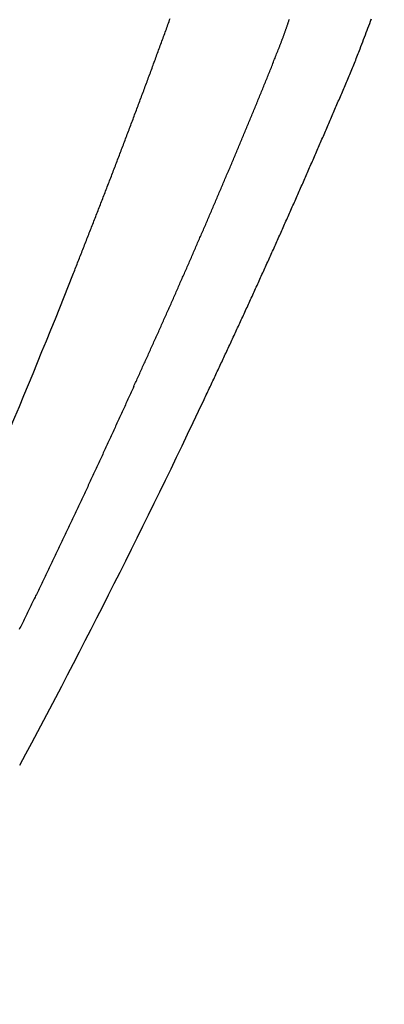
# Model space of a CAD drawing. Header units: millimetres. Extents: x 11979 to 23691, y 12825 to 41978.
# Tile 635 of 656: x 21631 to 21638, y 40468 to 40487. Entities that reach past the tile are written whole.
import ezdxf

# ---------------------------------------------------------------- set-up
doc = ezdxf.new("R2010")
doc.units = ezdxf.units.MM
for name, color, linetype in [('- niebieska cienka - izolacja', 120, 'Continuous'), ('-WYMIAR', 8, 'Continuous'), ('PROJEKTOWANE', 5, 'Continuous')]:
    doc.layers.add(name, color=color, linetype=linetype)
doc.styles.get("Standard").update_dxf_attribs({"font": 'arial.ttf'})
doc.dimstyles.new('CZA-KROPKA-50', dxfattribs={"dimtxt": 12, "dimasz": 1, "dimexe": 2, "dimexo": 25, "dimgap": 4, "dimtad": 1, "dimdec": 1, "dimrnd": 0.5, "dimzin": 9, "dimdsep": 46, "dimtxsty": 'Standard', "dimblk": 'CZA-KROPKA', "dimblk1": 'CZA-KROPKA', "dimblk2": 'CZA-KROPKA', "dimsah": 1, "dimcen": -20, "dimse1": 1, "dimse2": 1, "dimclrd": 8, "dimclre": 8, "dimclrt": 9, "dimadec": 0, "dimazin": 0, "dimtfac": 1, "dimtdec": 1, "dimtmove": 1, "dimatfit": 3, "dimldrblk": 'CZA-KROPKA', "dimfxl": 1, "dimtolj": 1, "dimtzin": 9, "dimarcsym": 0})

# ---------------------------------------------------------------- blocks, each defined once
blk = doc.blocks.new('CZA-KROPKA')
at = {"layer": '-WYMIAR', "linetype": 'ByBlock'}
for p, q in [((0, 10), (0, -10)), ((5, 0), (-5, 0))]:
    blk.add_line(p, q, dxfattribs=at)
at = {"layer": '-WYMIAR', "linetype": 'ByBlock', "const_width": 2.5}
blk.add_lwpolyline([(-1.25, 0, 1), (1.25, 0, 1)], format="xyb", close=True, dxfattribs=at)
blk = doc.blocks.new('*D1572')
at = {"layer": '-WYMIAR', "color": 8, "lineweight": -2}
blk.add_line((19929.268, 40021.685), (22203.268, 40021.685), dxfattribs=at)
at = {"layer": 'Defpoints', "color": 0}
for p in [(19928.268, 40529.341), (22204.268, 40500.341), (22204.268, 40021.685)]:
    blk.add_point(p, dxfattribs=at)
at = {"layer": '-WYMIAR', "color": 8, "lineweight": -2, "rotation": 180}
blk.add_blockref('CZA-KROPKA', (19928.268, 40021.685), dxfattribs=at)
at = {"layer": '-WYMIAR', "color": 8, "lineweight": -2}
blk.add_blockref('CZA-KROPKA', (22204.268, 40021.685), dxfattribs=at)
at = {"layer": '-WYMIAR', "color": 9, "insert": (21066.268, 40031.811), "char_height": 12, "attachment_point": 5}
blk.add_mtext('\\A1;2276', dxfattribs=at)
blk = doc.blocks.new('Pisuar NOVA PRO ze zintegrowanym ceramicznym sitkiem')
at = {"linetype": 'ByBlock'}
for points in [[(0.04852, -0.28026, 0.01172), (0.07636, -0.21453)], [(0.06634, -0.30694, 0.013056), (0.10108, -0.23803)]]:
    blk.add_lwpolyline(points, format="xyb", dxfattribs=at)
for points in [[(0.13047, -0.17197, 0), (0.13063, -0.17154, 0), (0.1308, -0.1711, 0), (0.13097, -0.17066, 0), (0.13113, -0.17023, 0), (0.1313, -0.16979, 0), (0.13146, -0.16936, 0), (0.13163, -0.16892, 0), (0.13179, -0.16848, 0), (0.13195, -0.16805, 0), (0.13211, -0.16761, 0), (0.13227, -0.16717, 0), (0.13243, -0.16673, 0), (0.13259, -0.1663, 0)], [(0.07635, -0.21453, 0), (0.07646, -0.21425, 0), (0.07658, -0.21397, 0), (0.07669, -0.21369, 0), (0.0768, -0.21341, 0), (0.07691, -0.21312, 0), (0.07702, -0.21284, 0), (0.07713, -0.21256, 0), (0.07724, -0.21228, 0), (0.07735, -0.212, 0), (0.07746, -0.21172, 0), (0.07758, -0.21144, 0), (0.07769, -0.21116, 0), (0.0778, -0.21088, 0), (0.07791, -0.2106, 0), (0.07802, -0.21032, 0), (0.07813, -0.21004, 0), (0.07824, -0.20975, 0), (0.07835, -0.20947, 0), (0.07846, -0.20919, 0), (0.07857, -0.20891, 0), (0.07868, -0.20863, 0), (0.07879, -0.20835, 0), (0.0789, -0.20807, 0), (0.07901, -0.20779, 0), (0.07912, -0.20751, 0), (0.07923, -0.20722, 0), (0.07934, -0.20694, 0), (0.07945, -0.20666, 0), (0.07956, -0.20638, 0), (0.07967, -0.2061, 0), (0.07978, -0.20582, 0), (0.07989, -0.20554, 0), (0.08, -0.20526, 0), (0.08011, -0.20498, 0), (0.08022, -0.20469, 0), (0.08033, -0.20441, 0), (0.08044, -0.20413, 0), (0.08055, -0.20385, 0), (0.08066, -0.20357, 0), (0.08077, -0.20329, 0), (0.08088, -0.20301, 0), (0.08099, -0.20272, 0), (0.0811, -0.20244, 0), (0.08121, -0.20216, 0), (0.08132, -0.20188, 0), (0.08143, -0.2016, 0), (0.08154, -0.20132, 0), (0.08165, -0.20103, 0), (0.08175, -0.20075, 0), (0.08186, -0.20047, 0), (0.08197, -0.20019, 0), (0.08208, -0.19991, 0), (0.08219, -0.19963, 0), (0.0823, -0.19934, 0), (0.08241, -0.19906, 0), (0.08252, -0.19878, 0), (0.08263, -0.1985, 0), (0.08273, -0.19822, 0), (0.08284, -0.19794, 0), (0.08295, -0.19765, 0), (0.08306, -0.19737, 0), (0.08317, -0.19709, 0), (0.08328, -0.19681, 0), (0.08338, -0.19653, 0), (0.08349, -0.19625, 0), (0.0836, -0.19596, 0), (0.08371, -0.19568, 0), (0.08382, -0.1954, 0), (0.08393, -0.19512, 0), (0.08403, -0.19484, 0), (0.08414, -0.19455, 0), (0.08425, -0.19427, 0), (0.08436, -0.19399, 0), (0.08446, -0.19371, 0), (0.08457, -0.19343, 0), (0.08468, -0.19314, 0), (0.08479, -0.19286, 0), (0.0849, -0.19258, 0), (0.085, -0.1923, 0), (0.08511, -0.19201, 0), (0.08522, -0.19173, 0), (0.08533, -0.19145, 0), (0.08543, -0.19117, 0), (0.08554, -0.19089, 0), (0.08565, -0.1906, 0), (0.08575, -0.19032, 0), (0.08586, -0.19004, 0), (0.08597, -0.18976, 0), (0.08608, -0.18947, 0), (0.08618, -0.18919, 0), (0.08629, -0.18891, 0), (0.0864, -0.18863, 0), (0.0865, -0.18834, 0), (0.08661, -0.18806, 0), (0.08672, -0.18778, 0), (0.08682, -0.1875, 0), (0.08693, -0.18721, 0), (0.08704, -0.18693, 0), (0.08714, -0.18665, 0), (0.08725, -0.18637, 0), (0.08736, -0.18608, 0), (0.08746, -0.1858, 0), (0.08757, -0.18552, 0), (0.08768, -0.18524, 0), (0.08778, -0.18495, 0), (0.08789, -0.18467, 0), (0.08799, -0.18439, 0), (0.0881, -0.18411, 0), (0.08821, -0.18382, 0), (0.08831, -0.18354, 0), (0.08842, -0.18326, 0), (0.08852, -0.18297, 0), (0.08863, -0.18269, 0), (0.08874, -0.18241, 0), (0.08884, -0.18213, 0), (0.08895, -0.18184, 0), (0.08905, -0.18156, 0), (0.08916, -0.18128, 0), (0.08926, -0.18099, 0), (0.08937, -0.18071, 0), (0.08948, -0.18043, 0), (0.08958, -0.18015, 0), (0.08969, -0.17986, 0), (0.08979, -0.17958, 0), (0.0899, -0.1793, 0), (0.09, -0.17901, 0), (0.09011, -0.17873, 0), (0.09021, -0.17845, 0), (0.09032, -0.17816, 0), (0.09042, -0.17788, 0), (0.09053, -0.1776, 0), (0.09063, -0.17731, 0), (0.09074, -0.17703, 0), (0.09084, -0.17675, 0), (0.09095, -0.17647, 0), (0.09105, -0.17618, 0), (0.09116, -0.1759, 0), (0.09126, -0.17562, 0), (0.09137, -0.17533, 0), (0.09147, -0.17505, 0), (0.09157, -0.17477, 0), (0.09168, -0.17448, 0), (0.09178, -0.1742, 0), (0.09189, -0.17392, 0), (0.09199, -0.17363, 0), (0.0921, -0.17335, 0), (0.0922, -0.17307, 0), (0.0923, -0.17278, 0), (0.09241, -0.1725, 0), (0.09251, -0.17222, 0), (0.09262, -0.17193, 0), (0.09272, -0.17165, 0), (0.09282, -0.17136, 0), (0.09293, -0.17108, 0), (0.09303, -0.1708, 0), (0.09314, -0.17051, 0), (0.09324, -0.17023, 0), (0.09334, -0.16995, 0), (0.09345, -0.16966, 0), (0.09355, -0.16938, 0), (0.09365, -0.1691, 0), (0.09376, -0.16881, 0), (0.09386, -0.16853, 0), (0.09396, -0.16824, 0), (0.09407, -0.16796, 0), (0.09417, -0.16768, 0), (0.09427, -0.16739, 0), (0.09438, -0.16711, 0), (0.09448, -0.16683, 0), (0.09458, -0.16654, 0), (0.09468, -0.16626, 0)], [(0.13244, -0.16645, 0), (0.13242, -0.16653, 0)], [(0.11514, -0.17193, 0), (0.11519, -0.17181, 0), (0.11523, -0.17169, 0), (0.11528, -0.17158, 0), (0.11532, -0.17146, 0), (0.11537, -0.17134, 0), (0.11541, -0.17123, 0), (0.11546, -0.17111, 0), (0.1155, -0.17099, 0), (0.11555, -0.17088, 0), (0.11559, -0.17076, 0), (0.11564, -0.17064, 0), (0.11568, -0.17052, 0), (0.11573, -0.17041, 0), (0.11577, -0.17029, 0), (0.11581, -0.17017, 0), (0.11586, -0.17006, 0), (0.1159, -0.16994, 0), (0.11594, -0.16982, 0), (0.11599, -0.1697, 0), (0.11603, -0.16959, 0), (0.11607, -0.16947, 0), (0.11612, -0.16935, 0), (0.11616, -0.16923, 0), (0.1162, -0.16912, 0), (0.11624, -0.169, 0), (0.11629, -0.16888, 0), (0.11633, -0.16876, 0), (0.11637, -0.16864, 0), (0.11641, -0.16853, 0), (0.11645, -0.16841, 0), (0.11649, -0.16829, 0), (0.11654, -0.16817, 0), (0.11658, -0.16805, 0), (0.11662, -0.16793, 0), (0.11666, -0.16782, 0), (0.1167, -0.1677, 0), (0.11674, -0.16758, 0), (0.11678, -0.16746, 0), (0.11682, -0.16734, 0), (0.11686, -0.16722, 0), (0.1169, -0.16711, 0), (0.11694, -0.16699, 0), (0.11698, -0.16687, 0), (0.11702, -0.16675, 0), (0.11706, -0.16663, 0), (0.1171, -0.16651, 0), (0.11714, -0.16639, 0)], [(0.08782, -0.23561, 0), (0.08793, -0.23536, 0), (0.08804, -0.23511, 0), (0.08815, -0.23486, 0), (0.08827, -0.23462, 0), (0.08838, -0.23437, 0), (0.08849, -0.23412, 0), (0.0886, -0.23388, 0), (0.08872, -0.23363, 0), (0.08883, -0.23338, 0), (0.08894, -0.23313, 0), (0.08905, -0.23289, 0), (0.08917, -0.23264, 0), (0.08928, -0.23239, 0), (0.08939, -0.23214, 0), (0.0895, -0.2319, 0), (0.08962, -0.23165, 0), (0.08973, -0.2314, 0), (0.08984, -0.23115, 0), (0.08995, -0.23091, 0), (0.09006, -0.23066, 0), (0.09018, -0.23041, 0), (0.09029, -0.23016, 0), (0.0904, -0.22991, 0), (0.09051, -0.22967, 0), (0.09062, -0.22942, 0), (0.09073, -0.22917, 0), (0.09085, -0.22892, 0), (0.09096, -0.22868, 0), (0.09107, -0.22843, 0), (0.09118, -0.22818, 0), (0.09129, -0.22793, 0), (0.0914, -0.22768, 0), (0.09152, -0.22744, 0), (0.09163, -0.22719, 0), (0.09174, -0.22694, 0), (0.09185, -0.22669, 0), (0.09196, -0.22644, 0), (0.09207, -0.2262, 0), (0.09218, -0.22595, 0), (0.09229, -0.2257, 0), (0.09241, -0.22545, 0), (0.09252, -0.2252, 0), (0.09263, -0.22496, 0), (0.09274, -0.22471, 0), (0.09285, -0.22446, 0), (0.09296, -0.22421, 0), (0.09307, -0.22396, 0), (0.09318, -0.22372, 0), (0.09329, -0.22347, 0), (0.0934, -0.22322, 0), (0.09351, -0.22297, 0), (0.09362, -0.22272, 0), (0.09373, -0.22247, 0), (0.09385, -0.22223, 0), (0.09396, -0.22198, 0), (0.09407, -0.22173, 0), (0.09418, -0.22148, 0), (0.09429, -0.22123, 0), (0.0944, -0.22098, 0), (0.09451, -0.22074, 0), (0.09462, -0.22049, 0), (0.09473, -0.22024, 0), (0.09484, -0.21999, 0), (0.09495, -0.21974, 0), (0.09506, -0.21949, 0), (0.09517, -0.21925, 0), (0.09528, -0.219, 0), (0.09539, -0.21875, 0), (0.0955, -0.2185, 0), (0.09561, -0.21825, 0), (0.09572, -0.218, 0), (0.09583, -0.21775, 0), (0.09594, -0.21751, 0), (0.09605, -0.21726, 0), (0.09616, -0.21701, 0), (0.09627, -0.21676, 0), (0.09638, -0.21651, 0), (0.09649, -0.21626, 0), (0.09659, -0.21601, 0), (0.0967, -0.21576, 0), (0.09681, -0.21552, 0), (0.09692, -0.21527, 0), (0.09703, -0.21502, 0), (0.09714, -0.21477, 0), (0.09725, -0.21452, 0), (0.09736, -0.21427, 0), (0.09747, -0.21402, 0), (0.09758, -0.21377, 0), (0.09769, -0.21352, 0), (0.0978, -0.21328, 0), (0.0979, -0.21303, 0), (0.09801, -0.21278, 0), (0.09812, -0.21253, 0), (0.09823, -0.21228, 0), (0.09834, -0.21203, 0), (0.09845, -0.21178, 0), (0.09856, -0.21153, 0), (0.09867, -0.21128, 0), (0.09877, -0.21103, 0), (0.09888, -0.21079, 0), (0.09899, -0.21054, 0), (0.0991, -0.21029, 0), (0.09921, -0.21004, 0), (0.09932, -0.20979, 0), (0.09943, -0.20954, 0), (0.09953, -0.20929, 0), (0.09964, -0.20904, 0), (0.09975, -0.20879, 0), (0.09986, -0.20854, 0), (0.09997, -0.20829, 0), (0.10007, -0.20804, 0), (0.10018, -0.20779, 0), (0.10029, -0.20754, 0), (0.1004, -0.2073, 0), (0.10051, -0.20705, 0), (0.10061, -0.2068, 0), (0.10072, -0.20655, 0), (0.10083, -0.2063, 0), (0.10094, -0.20605, 0), (0.10105, -0.2058, 0), (0.10115, -0.20555, 0), (0.10126, -0.2053, 0), (0.10137, -0.20505, 0), (0.10148, -0.2048, 0), (0.10158, -0.20455, 0), (0.10169, -0.2043, 0), (0.1018, -0.20405, 0), (0.10191, -0.2038, 0), (0.10201, -0.20355, 0), (0.10212, -0.2033, 0), (0.10223, -0.20305, 0), (0.10234, -0.2028, 0), (0.10244, -0.20255, 0), (0.10255, -0.2023, 0), (0.10266, -0.20205, 0), (0.10276, -0.2018, 0), (0.10287, -0.20155, 0), (0.10298, -0.2013, 0), (0.10308, -0.20105, 0), (0.10319, -0.2008, 0), (0.1033, -0.20055, 0), (0.10341, -0.2003, 0), (0.10351, -0.20005, 0), (0.10362, -0.1998, 0), (0.10373, -0.19955, 0), (0.10383, -0.1993, 0), (0.10394, -0.19905, 0), (0.10404, -0.1988, 0), (0.10415, -0.19855, 0), (0.10426, -0.1983, 0), (0.10436, -0.19805, 0), (0.10447, -0.1978, 0), (0.10458, -0.19755, 0), (0.10468, -0.1973, 0), (0.10479, -0.19705, 0), (0.1049, -0.1968, 0), (0.105, -0.19655, 0), (0.10511, -0.1963, 0), (0.10521, -0.19605, 0), (0.10532, -0.1958, 0), (0.10543, -0.19555, 0), (0.10553, -0.1953, 0), (0.10564, -0.19505, 0), (0.10574, -0.1948, 0), (0.10585, -0.19455, 0), (0.10596, -0.1943, 0), (0.10606, -0.19405, 0), (0.10617, -0.1938, 0), (0.10627, -0.19355, 0), (0.10638, -0.1933, 0), (0.10648, -0.19305, 0), (0.10659, -0.1928, 0), (0.10669, -0.19255, 0), (0.1068, -0.1923, 0), (0.1069, -0.19205, 0), (0.10701, -0.1918, 0), (0.10712, -0.19155, 0), (0.10722, -0.1913, 0), (0.10733, -0.19105, 0), (0.10743, -0.19079, 0), (0.10754, -0.19054, 0), (0.10764, -0.19029, 0), (0.10775, -0.19004, 0), (0.10785, -0.18979, 0), (0.10796, -0.18954, 0), (0.10806, -0.18929, 0), (0.10817, -0.18904, 0), (0.10827, -0.18879, 0), (0.10838, -0.18854, 0), (0.10848, -0.18829, 0), (0.10859, -0.18804, 0), (0.10869, -0.18779, 0), (0.10879, -0.18754, 0), (0.1089, -0.18728, 0), (0.109, -0.18703, 0), (0.10911, -0.18678, 0), (0.10921, -0.18653, 0), (0.10932, -0.18628, 0), (0.10942, -0.18603, 0), (0.10953, -0.18578, 0), (0.10963, -0.18553, 0), (0.10973, -0.18528, 0), (0.10984, -0.18503, 0), (0.10994, -0.18477, 0), (0.11005, -0.18452, 0), (0.11015, -0.18427, 0), (0.11025, -0.18402, 0), (0.11036, -0.18377, 0), (0.11046, -0.18352, 0), (0.11057, -0.18327, 0), (0.11067, -0.18302, 0), (0.11077, -0.18277, 0), (0.11088, -0.18251, 0), (0.11098, -0.18226, 0), (0.11108, -0.18201, 0), (0.11119, -0.18176, 0), (0.11129, -0.18151, 0), (0.11139, -0.18126, 0), (0.1115, -0.18101, 0), (0.1116, -0.18075, 0), (0.1117, -0.1805, 0), (0.1118, -0.18025, 0), (0.11191, -0.18, 0), (0.11201, -0.17975, 0), (0.11211, -0.1795, 0), (0.11221, -0.17924, 0), (0.11232, -0.17899, 0), (0.11242, -0.17874, 0), (0.11252, -0.17849, 0), (0.11262, -0.17824, 0), (0.11273, -0.17799, 0), (0.11283, -0.17773, 0), (0.11293, -0.17748, 0), (0.11303, -0.17723, 0), (0.11313, -0.17698, 0), (0.11323, -0.17673, 0), (0.11334, -0.17647, 0), (0.11344, -0.17622, 0), (0.11354, -0.17597, 0), (0.11364, -0.17572, 0), (0.11374, -0.17546, 0), (0.11384, -0.17521, 0), (0.11394, -0.17496, 0), (0.11404, -0.17471, 0), (0.11414, -0.17445, 0), (0.11424, -0.1742, 0), (0.11434, -0.17395, 0), (0.11444, -0.1737, 0), (0.11454, -0.17344, 0), (0.11464, -0.17319, 0), (0.11474, -0.17294, 0), (0.11484, -0.17269, 0), (0.11494, -0.17243, 0), (0.11504, -0.17218, 0), (0.11514, -0.17193, 0)], [(0.10108, -0.23803, 0), (0.10122, -0.23774, 0), (0.10135, -0.23744, 0), (0.10149, -0.23715, 0), (0.10163, -0.23686, 0), (0.10177, -0.23656, 0), (0.10191, -0.23627, 0), (0.10205, -0.23598, 0), (0.10219, -0.23568, 0), (0.10232, -0.23539, 0), (0.10246, -0.2351, 0), (0.1026, -0.2348, 0), (0.10274, -0.23451, 0), (0.10288, -0.23422, 0), (0.10301, -0.23392, 0), (0.10315, -0.23363, 0), (0.10329, -0.23334, 0), (0.10343, -0.23304, 0), (0.10356, -0.23275, 0), (0.1037, -0.23246, 0), (0.10384, -0.23216, 0), (0.10398, -0.23187, 0), (0.10411, -0.23157, 0), (0.10425, -0.23128, 0), (0.10439, -0.23099, 0), (0.10453, -0.23069, 0), (0.10466, -0.2304, 0), (0.1048, -0.23011, 0), (0.10494, -0.22981, 0), (0.10507, -0.22952, 0), (0.10521, -0.22922, 0), (0.10535, -0.22893, 0), (0.10549, -0.22864, 0), (0.10562, -0.22834, 0), (0.10576, -0.22805, 0), (0.1059, -0.22775, 0), (0.10603, -0.22746, 0), (0.10617, -0.22717, 0), (0.10631, -0.22687, 0), (0.10644, -0.22658, 0), (0.10658, -0.22628, 0), (0.10671, -0.22599, 0), (0.10685, -0.22569, 0), (0.10699, -0.2254, 0), (0.10712, -0.22511, 0), (0.10726, -0.22481, 0), (0.10739, -0.22452, 0), (0.10753, -0.22422, 0), (0.10767, -0.22393, 0), (0.1078, -0.22363, 0), (0.10794, -0.22334, 0), (0.10807, -0.22305, 0), (0.10821, -0.22275, 0), (0.10835, -0.22246, 0), (0.10848, -0.22216, 0), (0.10862, -0.22187, 0), (0.10875, -0.22157, 0), (0.10889, -0.22128, 0), (0.10902, -0.22098, 0), (0.10916, -0.22069, 0), (0.10929, -0.22039, 0), (0.10943, -0.2201, 0), (0.10956, -0.2198, 0), (0.1097, -0.21951, 0), (0.10983, -0.21921, 0), (0.10997, -0.21892, 0), (0.1101, -0.21862, 0), (0.11024, -0.21833, 0), (0.11037, -0.21803, 0), (0.11051, -0.21774, 0), (0.11064, -0.21744, 0), (0.11078, -0.21715, 0), (0.11091, -0.21685, 0), (0.11104, -0.21656, 0), (0.11118, -0.21626, 0), (0.11131, -0.21597, 0), (0.11145, -0.21567, 0), (0.11158, -0.21538, 0), (0.11172, -0.21508, 0), (0.11185, -0.21479, 0), (0.11198, -0.21449, 0), (0.11212, -0.2142, 0), (0.11225, -0.2139, 0), (0.11238, -0.21361, 0), (0.11252, -0.21331, 0), (0.11265, -0.21302, 0), (0.11279, -0.21272, 0), (0.11292, -0.21242, 0), (0.11305, -0.21213, 0), (0.11319, -0.21183, 0), (0.11332, -0.21154, 0), (0.11345, -0.21124, 0), (0.11359, -0.21095, 0), (0.11372, -0.21065, 0), (0.11385, -0.21036, 0), (0.11399, -0.21006, 0), (0.11412, -0.20976, 0), (0.11425, -0.20947, 0), (0.11438, -0.20917, 0), (0.11452, -0.20888, 0), (0.11465, -0.20858, 0), (0.11478, -0.20829, 0), (0.11492, -0.20799, 0), (0.11505, -0.20769, 0), (0.11518, -0.2074, 0), (0.11531, -0.2071, 0), (0.11545, -0.20681, 0), (0.11558, -0.20651, 0), (0.11571, -0.20621, 0), (0.11584, -0.20592, 0), (0.11598, -0.20562, 0), (0.11611, -0.20533, 0), (0.11624, -0.20503, 0), (0.11637, -0.20473, 0), (0.1165, -0.20444, 0), (0.11664, -0.20414, 0), (0.11677, -0.20384, 0), (0.1169, -0.20355, 0), (0.11703, -0.20325, 0), (0.11716, -0.20296, 0), (0.11729, -0.20266, 0), (0.11743, -0.20236, 0), (0.11756, -0.20207, 0), (0.11769, -0.20177, 0), (0.11782, -0.20147, 0), (0.11795, -0.20118, 0), (0.11808, -0.20088, 0), (0.11821, -0.20058, 0), (0.11834, -0.20029, 0), (0.11848, -0.19999, 0), (0.11861, -0.19969, 0), (0.11874, -0.1994, 0), (0.11887, -0.1991, 0), (0.119, -0.1988, 0), (0.11913, -0.19851, 0), (0.11926, -0.19821, 0), (0.11939, -0.19791, 0), (0.11952, -0.19762, 0), (0.11965, -0.19732, 0), (0.11978, -0.19702, 0), (0.11991, -0.19673, 0), (0.12004, -0.19643, 0), (0.12017, -0.19613, 0), (0.1203, -0.19584, 0), (0.12043, -0.19554, 0), (0.12056, -0.19524, 0), (0.12069, -0.19494, 0), (0.12082, -0.19465, 0), (0.12095, -0.19435, 0), (0.12108, -0.19405, 0), (0.12121, -0.19376, 0), (0.12134, -0.19346, 0), (0.12147, -0.19316, 0), (0.1216, -0.19286, 0), (0.12173, -0.19257, 0), (0.12186, -0.19227, 0), (0.12199, -0.19197, 0), (0.12212, -0.19168, 0), (0.12225, -0.19138, 0), (0.12238, -0.19108, 0), (0.12251, -0.19078, 0), (0.12264, -0.19049, 0), (0.12277, -0.19019, 0), (0.1229, -0.18989, 0), (0.12303, -0.18959, 0), (0.12315, -0.1893, 0), (0.12328, -0.189, 0), (0.12341, -0.1887, 0), (0.12354, -0.1884, 0), (0.12367, -0.18811, 0), (0.1238, -0.18781, 0), (0.12393, -0.18751, 0), (0.12406, -0.18721, 0), (0.12418, -0.18692, 0), (0.12431, -0.18662, 0), (0.12444, -0.18632, 0), (0.12457, -0.18602, 0), (0.1247, -0.18572, 0), (0.12483, -0.18543, 0), (0.12495, -0.18513, 0), (0.12508, -0.18483, 0), (0.12521, -0.18453, 0), (0.12534, -0.18423, 0), (0.12547, -0.18394, 0), (0.12559, -0.18364, 0), (0.12572, -0.18334, 0), (0.12585, -0.18304, 0), (0.12598, -0.18275, 0), (0.1261, -0.18245, 0), (0.12623, -0.18215, 0), (0.12636, -0.18185, 0), (0.12649, -0.18155, 0), (0.12662, -0.18125, 0), (0.12674, -0.18096, 0), (0.12687, -0.18066, 0), (0.127, -0.18036, 0), (0.12713, -0.18006, 0), (0.12725, -0.17976, 0), (0.12738, -0.17947, 0), (0.12751, -0.17917, 0), (0.12763, -0.17887, 0), (0.12776, -0.17857, 0), (0.12789, -0.17827, 0), (0.12801, -0.17797, 0), (0.12814, -0.17767, 0), (0.12827, -0.17738, 0), (0.12839, -0.17708, 0), (0.12852, -0.17678, 0), (0.12864, -0.17648, 0), (0.12877, -0.17618, 0), (0.12889, -0.17588, 0), (0.12902, -0.17558, 0), (0.12914, -0.17528, 0), (0.12926, -0.17498, 0), (0.12939, -0.17468, 0), (0.12951, -0.17438, 0), (0.12963, -0.17408, 0), (0.12975, -0.17378, 0), (0.12987, -0.17348, 0), (0.12999, -0.17318, 0), (0.13011, -0.17288, 0), (0.13023, -0.17257, 0), (0.13035, -0.17227, 0), (0.13047, -0.17197, 0)], [(0.08782, -0.23561, 0), (0.08769, -0.23587, 0), (0.08757, -0.23614, 0), (0.08745, -0.2364, 0), (0.08733, -0.23667, 0), (0.08721, -0.23694, 0), (0.08709, -0.2372, 0), (0.08697, -0.23747, 0), (0.08684, -0.23773, 0), (0.08672, -0.238, 0), (0.0866, -0.23827, 0), (0.08648, -0.23853, 0), (0.08636, -0.2388, 0), (0.08624, -0.23906, 0), (0.08612, -0.23933, 0), (0.08599, -0.23959, 0), (0.08587, -0.23986, 0), (0.08575, -0.24013, 0), (0.08563, -0.24039, 0), (0.08551, -0.24066, 0), (0.08539, -0.24092, 0), (0.08526, -0.24119, 0), (0.08514, -0.24145, 0), (0.08502, -0.24172, 0), (0.0849, -0.24199, 0), (0.08478, -0.24225, 0), (0.08466, -0.24252, 0), (0.08453, -0.24278, 0), (0.08441, -0.24305, 0), (0.08429, -0.24331, 0), (0.08417, -0.24358, 0), (0.08405, -0.24384, 0), (0.08392, -0.24411, 0), (0.0838, -0.24438, 0), (0.08368, -0.24464, 0), (0.08356, -0.24491, 0), (0.08344, -0.24517, 0), (0.08331, -0.24544, 0), (0.08319, -0.2457, 0), (0.08307, -0.24597, 0), (0.08295, -0.24623, 0), (0.08282, -0.2465, 0), (0.0827, -0.24677, 0), (0.08258, -0.24703, 0), (0.08246, -0.2473, 0), (0.08234, -0.24756, 0), (0.08221, -0.24783, 0), (0.08209, -0.24809, 0), (0.08197, -0.24836, 0), (0.08185, -0.24862, 0), (0.08172, -0.24889, 0), (0.0816, -0.24915, 0), (0.08148, -0.24942, 0), (0.08135, -0.24968, 0), (0.08123, -0.24995, 0), (0.08111, -0.25021, 0), (0.08099, -0.25048, 0), (0.08086, -0.25075, 0), (0.08074, -0.25101, 0), (0.08062, -0.25128, 0), (0.08049, -0.25154, 0), (0.08037, -0.25181, 0), (0.08025, -0.25207, 0), (0.08013, -0.25234, 0), (0.08, -0.2526, 0), (0.07988, -0.25287, 0), (0.07976, -0.25313, 0), (0.07963, -0.2534, 0), (0.07951, -0.25366, 0), (0.07939, -0.25393, 0), (0.07926, -0.25419, 0), (0.07914, -0.25446, 0), (0.07902, -0.25472, 0), (0.07889, -0.25499, 0), (0.07877, -0.25525, 0), (0.07865, -0.25552, 0), (0.07852, -0.25578, 0), (0.0784, -0.25605, 0), (0.07827, -0.25631, 0), (0.07815, -0.25657, 0), (0.07803, -0.25684, 0), (0.0779, -0.2571, 0), (0.07778, -0.25737, 0), (0.07765, -0.25763, 0), (0.07753, -0.2579, 0), (0.07741, -0.25816, 0), (0.07728, -0.25843, 0), (0.07716, -0.25869, 0), (0.07703, -0.25896, 0), (0.07691, -0.25922, 0), (0.07678, -0.25949, 0), (0.07666, -0.25975, 0), (0.07654, -0.26001, 0), (0.07641, -0.26028, 0), (0.07629, -0.26054, 0), (0.07616, -0.26081, 0), (0.07604, -0.26107, 0), (0.07591, -0.26134, 0), (0.07579, -0.2616, 0), (0.07566, -0.26186, 0), (0.07554, -0.26213, 0), (0.07541, -0.26239, 0), (0.07529, -0.26266, 0), (0.07516, -0.26292, 0), (0.07504, -0.26318, 0), (0.07491, -0.26345, 0), (0.07479, -0.26371, 0), (0.07466, -0.26398, 0), (0.07454, -0.26424, 0), (0.07441, -0.2645, 0), (0.07428, -0.26477, 0), (0.07416, -0.26503, 0), (0.07403, -0.2653, 0), (0.07391, -0.26556, 0), (0.07378, -0.26582, 0), (0.07366, -0.26609, 0), (0.07353, -0.26635, 0), (0.0734, -0.26662, 0), (0.07328, -0.26688, 0), (0.07315, -0.26714, 0), (0.07303, -0.26741, 0), (0.0729, -0.26767, 0), (0.07277, -0.26793, 0), (0.07265, -0.2682, 0), (0.07252, -0.26846, 0), (0.07239, -0.26872, 0), (0.07227, -0.26899, 0), (0.07214, -0.26925, 0), (0.07201, -0.26951, 0), (0.07189, -0.26978, 0), (0.07176, -0.27004, 0), (0.07163, -0.2703, 0), (0.07151, -0.27057, 0), (0.07138, -0.27083, 0), (0.07125, -0.27109, 0), (0.07113, -0.27136, 0), (0.071, -0.27162, 0), (0.07087, -0.27188, 0), (0.07075, -0.27215, 0), (0.07062, -0.27241, 0), (0.07049, -0.27267, 0), (0.07036, -0.27294, 0), (0.07024, -0.2732, 0), (0.07011, -0.27346, 0), (0.06998, -0.27373, 0), (0.06985, -0.27399, 0), (0.06973, -0.27425, 0), (0.0696, -0.27451, 0), (0.06947, -0.27478, 0), (0.06934, -0.27504, 0), (0.06922, -0.2753, 0), (0.06909, -0.27557, 0), (0.06896, -0.27583, 0), (0.06883, -0.27609, 0), (0.0687, -0.27635, 0), (0.06858, -0.27662, 0), (0.06845, -0.27688, 0), (0.06832, -0.27714, 0), (0.06819, -0.27741, 0), (0.06806, -0.27767, 0), (0.06794, -0.27793, 0), (0.06781, -0.27819, 0), (0.06768, -0.27846, 0), (0.06755, -0.27872, 0), (0.06742, -0.27898, 0), (0.06729, -0.27924, 0), (0.06716, -0.27951, 0), (0.06704, -0.27977, 0), (0.06691, -0.28003, 0), (0.06678, -0.28029, 0), (0.06665, -0.28056, 0), (0.06652, -0.28082, 0), (0.06639, -0.28108, 0), (0.06626, -0.28134, 0)]]:
    blk.add_polyline3d(points)

msp = doc.modelspace()

# ---------------------------------------------------------------- hatches: boundary and pattern name
at = {"layer": '- niebieska cienka - izolacja'}
h = msp.add_hatch(dxfattribs=at)
h.set_pattern_fill('ANSI31', color=5, scale=10)
h.set_pattern_definition([(315, (8112.473, 14221.135), (19.7999996, -4e-15), [3.394112, -24.607316]), (315, (8112.473, 14240.935), (19.7999996, -4e-15), [3.394112, -24.607316]), (315, (8126.073, 14214.135), (19.7999996, -4e-15), [3.959798, -24.04163]), (315, (8126.073, 14233.935), (19.7999996, -4e-15), [3.959798, -24.04163]), (0, (8122.273, 14219.935), (0, 19.8), [0.2, -19.6]), (90, (8122.473, 14219.935), (-19.8, 1e-15), [0.2, -19.6]), (0, (8122.473, 14220.135), (0, 19.8), [0.2, -19.6]), (0, (8122.673, 14220.135), (0, 19.8), [0.2, -19.6]), (0, (8122.873, 14220.135), (0, 19.8), [0.2, -19.6]), (0, (8123.073, 14220.135), (0, 19.8), [0.2, -19.6]), (90, (8123.273, 14219.935), (-19.8, 1e-15), [0.2, -19.6]), (0, (8123.273, 14219.935), (0, 19.8), [0.2, -19.6]), (90, (8123.473, 14219.735), (-19.8, 1e-15), [0.2, -19.6]), (0, (8123.473, 14219.735), (0, 19.8), [0.2, -19.6]), (90, (8123.673, 14219.535), (-19.8, 1e-15), [0.2, -19.6]), (90, (8123.673, 14219.335), (-19.8, 1e-15), [0.2, -19.6]), (90, (8123.673, 14219.135), (-19.8, 1e-15), [0.2, -19.6]), (90, (8123.673, 14218.935), (-19.8, 1e-15), [0.2, -19.6]), (0, (8123.473, 14218.935), (0, 19.8), [0.2, -19.6]), (90, (8123.473, 14218.735), (-19.8, 1e-15), [0.2, -19.6]), (0, (8123.273, 14218.735), (0, 19.8), [0.2, -19.6]), (90, (8123.273, 14218.535), (-19.8, 1e-15), [0.2, -19.6]), (0, (8123.073, 14218.535), (0, 19.8), [0.2, -19.6]), (0, (8122.873, 14218.535), (0, 19.8), [0.2, -19.6]), (0, (8122.673, 14218.535), (0, 19.8), [0.2, -19.6]), (0, (8122.473, 14218.535), (0, 19.8), [0.2, -19.6]), (90, (8122.473, 14218.535), (-19.8, 1e-15), [0.2, -19.6]), (0, (8122.273, 14218.735), (0, 19.8), [0.2, -19.6]), (90, (8122.273, 14218.735), (-19.8, 1e-15), [0.2, -19.6]), (0, (8122.073, 14218.935), (0, 19.8), [0.2, -19.6]), (90, (8122.073, 14218.935), (-19.8, 1e-15), [0.2, -19.6]), (90, (8122.073, 14219.135), (-19.8, 1e-15), [0.2, -19.6]), (90, (8122.073, 14219.335), (-19.8, 1e-15), [0.2, -19.6]), (90, (8122.073, 14219.535), (-19.8, 1e-15), [0.2, -19.6]), (0, (8122.073, 14219.735), (0, 19.8), [0.2, -19.6]), (90, (8122.273, 14219.735), (-19.8, 1e-15), [0.2, -19.6]), (90, (8119.273, 14202.735), (-19.8, 1e-15), [0.2, -19.6]), (0, (8119.073, 14202.735), (0, 19.8), [0.2, -19.6]), (90, (8119.073, 14202.535), (-19.8, 1e-15), [0.2, -19.6]), (90, (8119.073, 14202.335), (-19.8, 1e-15), [0.2, -19.6]), (90, (8119.073, 14202.135), (-19.8, 1e-15), [0.2, -19.6]), (90, (8119.073, 14201.935), (-19.8, 1e-15), [0.2, -19.6]), (0, (8119.073, 14201.935), (0, 19.8), [0.2, -19.6]), (90, (8119.273, 14201.735), (-19.8, 1e-15), [0.2, -19.6]), (0, (8119.273, 14201.735), (0, 19.8), [0.2, -19.6]), (90, (8119.473, 14201.535), (-19.8, 1e-15), [0.2, -19.6]), (0, (8119.473, 14201.535), (0, 19.8), [0.2, -19.6]), (90, (8119.673, 14201.335), (-19.8, 1e-15), [0.2, -19.6]), (0, (8119.673, 14201.335), (0, 19.8), [0.2, -19.6]), (0, (8119.873, 14201.335), (0, 19.8), [0.2, -19.6]), (0, (8120.073, 14201.335), (0, 19.8), [0.2, -19.6]), (0, (8120.273, 14201.335), (0, 19.8), [0.2, -19.6]), (90, (8120.473, 14201.335), (-19.8, 1e-15), [0.2, -19.6]), (0, (8120.473, 14201.535), (0, 19.8), [0.2, -19.6]), (90, (8120.673, 14201.535), (-19.8, 1e-15), [0.2, -19.6]), (0, (8120.673, 14201.735), (0, 19.8), [0.2, -19.6]), (90, (8120.873, 14201.735), (-19.8, 1e-15), [0.2, -19.6]), (0, (8120.873, 14201.935), (0, 19.8), [0.2, -19.6]), (90, (8121.073, 14201.935), (-19.8, 1e-15), [0.2, -19.6]), (90, (8121.073, 14202.135), (-19.8, 1e-15), [0.2, -19.6]), (90, (8121.073, 14202.335), (-19.8, 1e-15), [0.2, -19.6]), (90, (8121.073, 14202.535), (-19.8, 1e-15), [0.2, -19.6]), (0, (8120.873, 14202.735), (0, 19.8), [0.2, -19.6]), (90, (8120.873, 14202.735), (-19.8, 1e-15), [0.2, -19.6]), (0, (8120.673, 14202.935), (0, 19.8), [0.2, -19.6]), (90, (8120.673, 14202.935), (-19.8, 1e-15), [0.2, -19.6]), (0, (8120.473, 14203.135), (0, 19.8), [0.2, -19.6]), (90, (8120.473, 14203.135), (-19.8, 1e-15), [0.2, -19.6]), (0, (8120.273, 14203.335), (0, 19.8), [0.2, -19.6]), (0, (8120.073, 14203.335), (0, 19.8), [0.2, -19.6]), (0, (8119.873, 14203.335), (0, 19.8), [0.2, -19.6]), (0, (8119.673, 14203.335), (0, 19.8), [0.2, -19.6]), (90, (8119.673, 14203.135), (-19.8, 1e-15), [0.2, -19.6]), (0, (8119.473, 14203.135), (0, 19.8), [0.2, -19.6]), (90, (8119.473, 14202.935), (-19.8, 1e-15), [0.2, -19.6]), (0, (8119.273, 14202.935), (0, 19.8), [0.2, -19.6]), (90, (8122.273, 14203.335), (-19.8, 1e-15), [0.2, -19.6]), (0, (8122.273, 14203.535), (0, 19.8), [0.2, -19.6]), (90, (8122.473, 14203.535), (-19.8, 1e-15), [0.2, -19.6]), (0, (8122.473, 14203.735), (0, 19.8), [0.2, -19.6]), (0, (8122.673, 14203.735), (0, 19.8), [0.2, -19.6]), (0, (8122.873, 14203.735), (0, 19.8), [0.2, -19.6]), (0, (8123.073, 14203.735), (0, 19.8), [0.2, -19.6]), (0, (8123.273, 14203.735), (0, 19.8), [0.2, -19.6]), (0, (8123.473, 14203.735), (0, 19.8), [0.2, -19.6]), (90, (8123.673, 14203.535), (-19.8, 1e-15), [0.2, -19.6]), (0, (8123.673, 14203.535), (0, 19.8), [0.2, -19.6]), (90, (8123.873, 14203.335), (-19.8, 1e-15), [0.2, -19.6]), (0, (8123.873, 14203.335), (0, 19.8), [0.2, -19.6]), (90, (8124.073, 14203.135), (-19.8, 1e-15), [0.2, -19.6]), (0, (8124.073, 14203.135), (0, 19.8), [0.2, -19.6]), (90, (8124.273, 14202.935), (-19.8, 1e-15), [0.2, -19.6]), (90, (8124.273, 14202.735), (-19.8, 1e-15), [0.2, -19.6]), (90, (8124.273, 14202.535), (-19.8, 1e-15), [0.2, -19.6]), (90, (8124.273, 14202.335), (-19.8, 1e-15), [0.2, -19.6]), (90, (8124.273, 14202.135), (-19.8, 1e-15), [0.2, -19.6]), (90, (8124.273, 14201.935), (-19.8, 1e-15), [0.2, -19.6]), (0, (8124.073, 14201.935), (0, 19.8), [0.2, -19.6]), (90, (8124.073, 14201.735), (-19.8, 1e-15), [0.2, -19.6]), (0, (8123.873, 14201.735), (0, 19.8), [0.2, -19.6]), (90, (8123.873, 14201.535), (-19.8, 1e-15), [0.2, -19.6]), (0, (8123.673, 14201.535), (0, 19.8), [0.2, -19.6]), (90, (8123.673, 14201.335), (-19.8, 1e-15), [0.2, -19.6]), (0, (8123.473, 14201.335), (0, 19.8), [0.2, -19.6]), (0, (8123.273, 14201.335), (0, 19.8), [0.2, -19.6]), (0, (8123.073, 14201.335), (0, 19.8), [0.2, -19.6]), (0, (8122.873, 14201.335), (0, 19.8), [0.2, -19.6]), (0, (8122.673, 14201.335), (0, 19.8), [0.2, -19.6]), (0, (8122.473, 14201.335), (0, 19.8), [0.2, -19.6]), (90, (8122.473, 14201.335), (-19.8, 1e-15), [0.2, -19.6]), (0, (8122.273, 14201.535), (0, 19.8), [0.2, -19.6]), (90, (8122.273, 14201.535), (-19.8, 1e-15), [0.2, -19.6]), (0, (8122.073, 14201.735), (0, 19.8), [0.2, -19.6]), (90, (8122.073, 14201.735), (-19.8, 1e-15), [0.2, -19.6]), (0, (8121.873, 14201.935), (0, 19.8), [0.2, -19.6]), (90, (8121.873, 14201.935), (-19.8, 1e-15), [0.2, -19.6]), (90, (8121.873, 14202.135), (-19.8, 1e-15), [0.2, -19.6]), (90, (8121.873, 14202.335), (-19.8, 1e-15), [0.2, -19.6]), (90, (8121.873, 14202.535), (-19.8, 1e-15), [0.2, -19.6]), (90, (8121.873, 14202.735), (-19.8, 1e-15), [0.2, -19.6]), (90, (8121.873, 14202.935), (-19.8, 1e-15), [0.2, -19.6]), (0, (8121.873, 14203.135), (0, 19.8), [0.2, -19.6]), (90, (8122.073, 14203.135), (-19.8, 1e-15), [0.2, -19.6]), (0, (8122.073, 14203.335), (0, 19.8), [0.2, -19.6]), (0, (8114.073, 14217.935), (0, 19.8), [0.2, -19.6]), (90, (8114.273, 14217.935), (-19.8, 1e-15), [0.2, -19.6]), (0, (8114.273, 14218.135), (0, 19.8), [0.2, -19.6]), (0, (8114.473, 14218.135), (0, 19.8), [0.2, -19.6]), (0, (8114.673, 14218.135), (0, 19.8), [0.2, -19.6]), (0, (8114.873, 14218.135), (0, 19.8), [0.2, -19.6]), (90, (8115.073, 14217.935), (-19.8, 1e-15), [0.2, -19.6]), (0, (8115.073, 14217.935), (0, 19.8), [0.2, -19.6]), (90, (8115.273, 14217.735), (-19.8, 1e-15), [0.2, -19.6]), (0, (8115.273, 14217.735), (0, 19.8), [0.2, -19.6]), (90, (8115.473, 14217.535), (-19.8, 1e-15), [0.2, -19.6]), (90, (8115.473, 14217.335), (-19.8, 1e-15), [0.2, -19.6]), (90, (8115.473, 14217.135), (-19.8, 1e-15), [0.2, -19.6]), (90, (8115.473, 14216.935), (-19.8, 1e-15), [0.2, -19.6]), (0, (8115.273, 14216.935), (0, 19.8), [0.2, -19.6]), (90, (8115.273, 14216.735), (-19.8, 1e-15), [0.2, -19.6]), (0, (8115.073, 14216.735), (0, 19.8), [0.2, -19.6]), (90, (8115.073, 14216.535), (-19.8, 1e-15), [0.2, -19.6]), (0, (8114.873, 14216.535), (0, 19.8), [0.2, -19.6]), (0, (8114.673, 14216.535), (0, 19.8), [0.2, -19.6]), (0, (8114.473, 14216.535), (0, 19.8), [0.2, -19.6]), (0, (8114.273, 14216.535), (0, 19.8), [0.2, -19.6]), (90, (8114.273, 14216.535), (-19.8, 1e-15), [0.2, -19.6]), (0, (8114.073, 14216.735), (0, 19.8), [0.2, -19.6]), (90, (8114.073, 14216.735), (-19.8, 1e-15), [0.2, -19.6]), (0, (8113.873, 14216.935), (0, 19.8), [0.2, -19.6]), (90, (8113.873, 14216.935), (-19.8, 1e-15), [0.2, -19.6]), (90, (8113.873, 14217.135), (-19.8, 1e-15), [0.2, -19.6]), (90, (8113.873, 14217.335), (-19.8, 1e-15), [0.2, -19.6]), (90, (8113.873, 14217.535), (-19.8, 1e-15), [0.2, -19.6]), (0, (8113.873, 14217.735), (0, 19.8), [0.2, -19.6]), (90, (8114.073, 14217.735), (-19.8, 1e-15), [0.2, -19.6]), (90, (8111.073, 14216.735), (-19.8, 1e-15), [0.2, -19.6]), (0, (8111.073, 14216.935), (0, 19.8), [0.2, -19.6]), (90, (8111.273, 14216.935), (-19.8, 1e-15), [0.2, -19.6]), (0, (8111.273, 14217.135), (0, 19.8), [0.2, -19.6]), (0, (8111.473, 14217.135), (0, 19.8), [0.2, -19.6]), (0, (8111.673, 14217.135), (0, 19.8), [0.2, -19.6]), (0, (8111.873, 14217.135), (0, 19.8), [0.2, -19.6]), (0, (8112.073, 14217.135), (0, 19.8), [0.2, -19.6]), (0, (8112.273, 14217.135), (0, 19.8), [0.2, -19.6]), (90, (8112.473, 14216.935), (-19.8, 1e-15), [0.2, -19.6]), (0, (8112.473, 14216.935), (0, 19.8), [0.2, -19.6]), (90, (8112.673, 14216.735), (-19.8, 1e-15), [0.2, -19.6]), (0, (8112.673, 14216.735), (0, 19.8), [0.2, -19.6]), (90, (8112.873, 14216.535), (-19.8, 1e-15), [0.2, -19.6]), (0, (8112.873, 14216.535), (0, 19.8), [0.2, -19.6]), (90, (8113.073, 14216.335), (-19.8, 1e-15), [0.2, -19.6]), (90, (8113.073, 14216.135), (-19.8, 1e-15), [0.2, -19.6]), (90, (8113.073, 14215.935), (-19.8, 1e-15), [0.2, -19.6]), (90, (8113.073, 14215.735), (-19.8, 1e-15), [0.2, -19.6]), (90, (8113.073, 14215.535), (-19.8, 1e-15), [0.2, -19.6]), (90, (8113.073, 14215.335), (-19.8, 1e-15), [0.2, -19.6]), (0, (8112.873, 14215.335), (0, 19.8), [0.2, -19.6]), (90, (8112.873, 14215.135), (-19.8, 1e-15), [0.2, -19.6]), (0, (8112.673, 14215.135), (0, 19.8), [0.2, -19.6]), (90, (8112.673, 14214.935), (-19.8, 1e-15), [0.2, -19.6]), (0, (8112.473, 14214.935), (0, 19.8), [0.2, -19.6]), (90, (8112.473, 14214.735), (-19.8, 1e-15), [0.2, -19.6]), (0, (8112.273, 14214.735), (0, 19.8), [0.2, -19.6]), (0, (8112.073, 14214.735), (0, 19.8), [0.2, -19.6]), (0, (8111.873, 14214.735), (0, 19.8), [0.2, -19.6]), (0, (8111.673, 14214.735), (0, 19.8), [0.2, -19.6]), (0, (8111.473, 14214.735), (0, 19.8), [0.2, -19.6]), (0, (8111.273, 14214.735), (0, 19.8), [0.2, -19.6]), (90, (8111.273, 14214.735), (-19.8, 1e-15), [0.2, -19.6]), (0, (8111.073, 14214.935), (0, 19.8), [0.2, -19.6]), (90, (8111.073, 14214.935), (-19.8, 1e-15), [0.2, -19.6]), (0, (8110.873, 14215.135), (0, 19.8), [0.2, -19.6]), (90, (8110.873, 14215.135), (-19.8, 1e-15), [0.2, -19.6]), (0, (8110.673, 14215.335), (0, 19.8), [0.2, -19.6]), (90, (8110.673, 14215.335), (-19.8, 1e-15), [0.2, -19.6]), (90, (8110.673, 14215.535), (-19.8, 1e-15), [0.2, -19.6]), (90, (8110.673, 14215.735), (-19.8, 1e-15), [0.2, -19.6]), (90, (8110.673, 14215.935), (-19.8, 1e-15), [0.2, -19.6]), (90, (8110.673, 14216.135), (-19.8, 1e-15), [0.2, -19.6]), (90, (8110.673, 14216.335), (-19.8, 1e-15), [0.2, -19.6]), (0, (8110.673, 14216.535), (0, 19.8), [0.2, -19.6]), (90, (8110.873, 14216.535), (-19.8, 1e-15), [0.2, -19.6]), (0, (8110.873, 14216.735), (0, 19.8), [0.2, -19.6]), (90, (8113.273, 14214.335), (-19.8, 1e-15), [0.2, -19.6]), (0, (8113.073, 14214.335), (0, 19.8), [0.2, -19.6]), (90, (8113.073, 14214.135), (-19.8, 1e-15), [0.2, -19.6]), (90, (8113.073, 14213.935), (-19.8, 1e-15), [0.2, -19.6]), (90, (8113.073, 14213.735), (-19.8, 1e-15), [0.2, -19.6]), (90, (8113.073, 14213.535), (-19.8, 1e-15), [0.2, -19.6]), (0, (8113.073, 14213.535), (0, 19.8), [0.2, -19.6]), (90, (8113.273, 14213.335), (-19.8, 1e-15), [0.2, -19.6]), (0, (8113.273, 14213.335), (0, 19.8), [0.2, -19.6]), (90, (8113.473, 14213.135), (-19.8, 1e-15), [0.2, -19.6]), (0, (8113.473, 14213.135), (0, 19.8), [0.2, -19.6]), (90, (8113.673, 14212.935), (-19.8, 1e-15), [0.2, -19.6]), (0, (8113.673, 14212.935), (0, 19.8), [0.2, -19.6]), (0, (8113.873, 14212.935), (0, 19.8), [0.2, -19.6]), (0, (8114.073, 14212.935), (0, 19.8), [0.2, -19.6]), (0, (8114.273, 14212.935), (0, 19.8), [0.2, -19.6]), (90, (8114.473, 14212.935), (-19.8, 1e-15), [0.2, -19.6]), (0, (8114.473, 14213.135), (0, 19.8), [0.2, -19.6]), (90, (8114.673, 14213.135), (-19.8, 1e-15), [0.2, -19.6]), (0, (8114.673, 14213.335), (0, 19.8), [0.2, -19.6]), (90, (8114.873, 14213.335), (-19.8, 1e-15), [0.2, -19.6]), (0, (8114.873, 14213.535), (0, 19.8), [0.2, -19.6]), (90, (8115.073, 14213.535), (-19.8, 1e-15), [0.2, -19.6]), (90, (8115.073, 14213.735), (-19.8, 1e-15), [0.2, -19.6]), (90, (8115.073, 14213.935), (-19.8, 1e-15), [0.2, -19.6]), (90, (8115.073, 14214.135), (-19.8, 1e-15), [0.2, -19.6]), (0, (8114.873, 14214.335), (0, 19.8), [0.2, -19.6]), (90, (8114.873, 14214.335), (-19.8, 1e-15), [0.2, -19.6]), (0, (8114.673, 14214.535), (0, 19.8), [0.2, -19.6]), (90, (8114.673, 14214.535), (-19.8, 1e-15), [0.2, -19.6]), (0, (8114.473, 14214.735), (0, 19.8), [0.2, -19.6]), (90, (8114.473, 14214.735), (-19.8, 1e-15), [0.2, -19.6]), (0, (8114.273, 14214.935), (0, 19.8), [0.2, -19.6]), (0, (8114.073, 14214.935), (0, 19.8), [0.2, -19.6]), (0, (8113.873, 14214.935), (0, 19.8), [0.2, -19.6]), (0, (8113.673, 14214.935), (0, 19.8), [0.2, -19.6]), (90, (8113.673, 14214.735), (-19.8, 1e-15), [0.2, -19.6]), (0, (8113.473, 14214.735), (0, 19.8), [0.2, -19.6]), (90, (8113.473, 14214.535), (-19.8, 1e-15), [0.2, -19.6]), (0, (8113.273, 14214.535), (0, 19.8), [0.2, -19.6]), (315, (8123.673, 14206.535), (19.7999996, -4e-15), [4.24264, -23.758788]), (315, (8123.673, 14226.335), (19.7999996, -4e-15), [4.24264, -23.758788]), (315, (8119.673, 14204.135), (19.7999996, -4e-15), [3.959798, -24.04163]), (315, (8119.673, 14223.935), (19.7999996, -4e-15), [3.959798, -24.04163]), (315, (8116.073, 14210.935), (19.7999996, -4e-15), [4.24264, -23.758788]), (315, (8116.073, 14230.735), (19.7999996, -4e-15), [4.24264, -23.758788]), (315, (8113.473, 14216.735), (19.7999996, -4e-15), [3.676956, -24.324474]), (315, (8113.473, 14236.535), (19.7999996, -4e-15), [3.676956, -24.324474]), (315, (8120.273, 14212.535), (19.7999996, -4e-15), [4.24264, -23.758788]), (315, (8120.273, 14232.335), (19.7999996, -4e-15), [4.24264, -23.758788]), (315, (8118.273, 14218.335), (19.7999996, -4e-15), [3.676956, -24.324474]), (315, (8118.273, 14238.135), (19.7999996, -4e-15), [3.676956, -24.324474]), (315, (8116.473, 14203.935), (19.7999996, -4e-15), [3.676956, -24.324474]), (315, (8116.473, 14223.735), (19.7999996, -4e-15), [3.676956, -24.324474]), (315, (8109.073, 14206.935), (19.7999996, -4e-15), [3.676956, -24.324474]), (315, (8109.073, 14226.735), (19.7999996, -4e-15), [3.676956, -24.324474])])
h.paths.add_polyline_path([(21952.268, 40503.341), (21958.268, 40503.341), (21958.268, 40413.341), (21972.268, 40413.341), (21972.268, 40407.341), (21932.268, 40407.341), (21932.268, 40413.341), (21952.268, 40413.341)])
h.paths.add_polyline_path([(21840.268, 40346.341), (21852.268, 40346.341), (21852.268, 40503.341), (21840.268, 40503.341)])
h.paths.add_polyline_path([(21673.268, 40403.341), (21670.635, 40403.341), (21670.635, 40391.341), (21690.635, 40391.341), (21690.635, 40403.341), (21685.268, 40403.341), (21685.268, 40457.391, 0.043228), (21673.268, 40455.832)])
h.paths.add_polyline_path([(21782.268, 40391.341), (21782.268, 40400.341), (21797.243, 40400.341), (21797.243, 40403.341), (21840.268, 40403.341), (21840.268, 40391.341)])
h.paths.add_polyline_path([(21673.268, 40455.832, -0.043228), (21685.268, 40457.391), (21685.268, 40503.341), (21673.268, 40503.341)])
h.paths.add_polyline_path([(21571.268, 40391.341), (21580.635, 40391.341), (21580.635, 40403.341), (21571.268, 40403.341)])
h.paths.add_polyline_path([(21782.268, 40400.341), (21797.243, 40400.341), (21797.243, 40403.341), (21782.268, 40403.341)])
h.paths.add_polyline_path([(21978.268, 40407.341), (21978.268, 40413.341), (21972.268, 40413.341), (21972.268, 40407.341)])
h.paths.add_polyline_path([(21819.206, 40363.47), (21837.28, 40363.47), (21837.28, 40396.212), (21819.206, 40396.212)], flags=24)

# ---------------------------------------------------------------- block references
at = {"layer": 'PROJEKTOWANE', "xscale": 100, "yscale": 100, "zscale": 100, "rotation": 359.9999999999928}
msp.add_blockref('Pisuar NOVA PRO ze zintegrowanym ceramicznym sitkiem', (21624.155, 40503.341), dxfattribs=at)

# ---------------------------------------------------------------- dimensions: what is measured, and where the dimension line sits
at = {"layer": '-WYMIAR'}
dim = msp.add_linear_dim(base=(22204.268, 40021.685), p1=(19928.268, 40529.341), p2=(22204.268, 40500.341), dimstyle='CZA-KROPKA-50', override={"dimfxl": 0, "dimfxlon": 1}, dxfattribs=at)
dim.commit()
dim.dimension.update_dxf_attribs({"geometry": '*D1572', "text_midpoint": (21066.268, 40031.811)})

doc.saveas('drawing.dxf')
